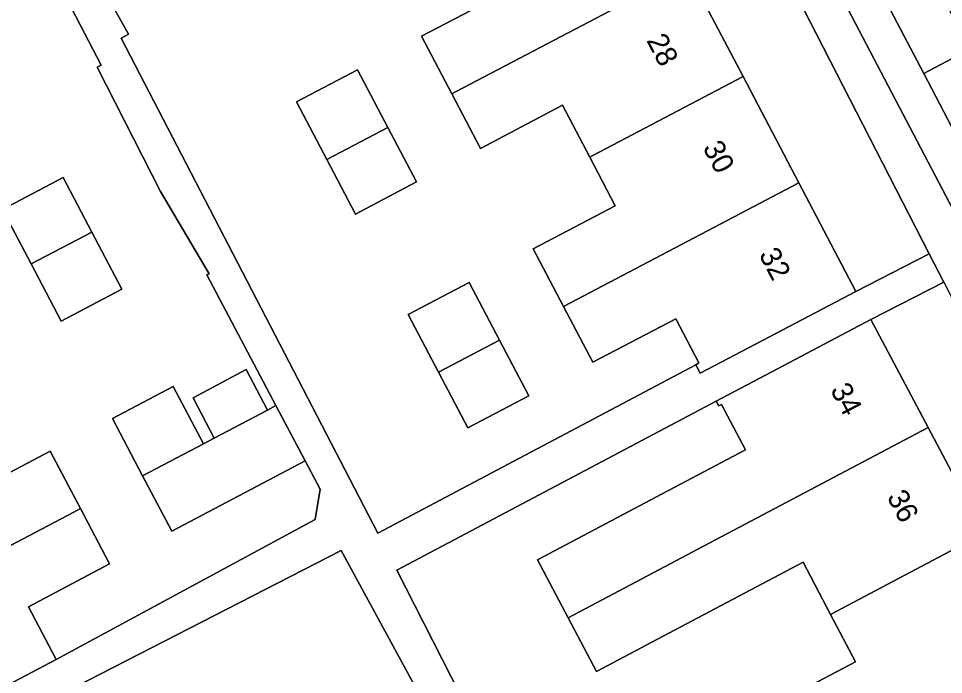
# Model space of a CAD drawing. Extents: x 158352 to 159489, y 383828 to 384603.
# Drawn here: x 159419.93 to 159463.77, y 384331.3 to 384362.4 of the extents above; entities that cross this region are included whole.
import ezdxf

# ---------------------------------------------------------------- set-up
doc = ezdxf.new("R2010")
doc.units = 0
for name, color, linetype in [('IMGEO_Berm_open', 7, 'Continuous'), ('IMGEO_Erf', 7, 'Continuous'), ('IMGEO_Fietspad_gesloten', 7, 'Continuous'), ('IMGEO_Groenvoorziening', 7, 'Continuous'), ('IMGEO_Pand', 7, 'Continuous'), ('IMGEO_Pand_nummerreeks', 7, 'Continuous'), ('IMGEO_Voetpad_open', 7, 'Continuous')]:
    doc.layers.add(name, color=color, linetype=linetype)

msp = doc.modelspace()

# ---------------------------------------------------------------- linework, layer by layer
at = {"layer": 'IMGEO_Berm_open'}
msp.add_lwpolyline([(159459.974, 384371.039), (159457.593, 384369.773), (159462.832, 384359.798), (159464.982, 384360.927)], close=True, dxfattribs=at)
at = {"layer": 'IMGEO_Erf'}
for points in [[(159447.408, 384381.853), (159443.634, 384379.92), (159446.335, 384374.774), (159448.981, 384369.733), (159451.626, 384364.693), (159454.272, 384359.652), (159456.918, 384354.611), (159459.619, 384349.465), (159463.089, 384351.242)], [(159434.542, 384355.725), (159433.114, 384358.447), (159436.004, 384359.965), (159437.433, 384357.242), (159438.793, 384354.651), (159435.902, 384353.133)], [(159420.53, 384350.764), (159419.171, 384353.345), (159422.047, 384354.859), (159423.406, 384352.278), (159424.832, 384349.57), (159421.956, 384348.056)], [(159441.292, 384349.888), (159442.723, 384347.161), (159444.112, 384344.513), (159441.221, 384342.996), (159439.832, 384345.644), (159438.401, 384348.371)], [(159433.185, 384322.531), (159435.667, 384323.819), (159438.71, 384325.398), (159440.717, 384321.53), (159442.765, 384322.592), (159442.695, 384322.728), (159442.988, 384322.88), (159435.227, 384337.186), (159414.829, 384326.725), (159422.708, 384311.918), (159425.352, 384313.29), (159423.362, 384317.125), (159425.697, 384318.336), (159428.749, 384319.919), (159430.652, 384316.252), (159432.693, 384317.311), (159435.214, 384318.619)]]:
    msp.add_lwpolyline(points, close=True, dxfattribs=at)
for points in [[(159417.593, 384339.868), (159421.433, 384341.89), (159422.865, 384339.169), (159424.247, 384336.544), (159420.403, 384334.52), (159421.722, 384332.016), (159433.996, 384338.655), (159434.224, 384340.097), (159433.521, 384341.427), (159427.199, 384338.099), (159425.817, 384340.723), (159424.385, 384343.444), (159427.26, 384344.958), (159428.693, 384342.237), (159429.212, 384342.51), (159428.203, 384344.427), (159430.726, 384345.755), (159431.735, 384343.839), (159432.135, 384344.049), (159428.862, 384350.243), (159428.968, 384350.299), (159426.655, 384354.203), (159423.658, 384360.09), (159423.854, 384360.19), (159419.075, 384369.366)], [(159421.442, 384368.288), (159425.151, 384361.658), (159424.804, 384361.464), (159436.96, 384338.009), (159452.028, 384345.985), (159452.168, 384346.084), (159451.076, 384348.167), (159447.15, 384346.107), (159445.76, 384348.755), (159444.329, 384351.482), (159448.214, 384353.521), (159447, 384355.835), (159445.714, 384358.285), (159441.827, 384356.244), (159440.467, 384358.835), (159439.038, 384361.557), (159442.949, 384363.61)], [(159463.775, 384349.902), (159460.326, 384348.135), (159463.033, 384343.013), (159465.685, 384337.997), (159467.706, 384334.173), (159469.818, 384335.146)], [(159455.761, 384329.882), (159459.602, 384331.912), (159458.416, 384334.155), (159457.111, 384336.624), (159453.23, 384334.573), (159450.211, 384332.978), (159447.325, 384331.453), (159445.98, 384333.997), (159444.529, 384336.74), (159450.434, 384339.863), (159454.382, 384341.951), (159453.244, 384344.104), (159453.119, 384344.038), (159453, 384344.263), (159437.868, 384336.256), (159448.148, 384316.064)]]:
    msp.add_lwpolyline(points, dxfattribs=at)
at = {"layer": 'IMGEO_Fietspad_gesloten'}
for points in [[(159397.365, 384464.463), (159435.949, 384406.858), (159437.986, 384403.423), (159467.312, 384347.423), (159469.212, 384343.421), (159469.232, 384343.372), (159469.504, 384342.815)], [(159469.073, 384347.837), (159467.017, 384351.772), (159462.832, 384359.798), (159457.593, 384369.773), (159454.333, 384376.031), (159451.532, 384381.342), (159449.862, 384384.638), (159447.179, 384389.739), (159439.889, 384403.589)]]:
    msp.add_lwpolyline(points, dxfattribs=at)
at = {"layer": 'IMGEO_Groenvoorziening'}
msp.add_lwpolyline([(159467.91, 384357.742), (159466.262, 384358.348), (159464.982, 384360.927), (159462.832, 384359.798), (159467.017, 384351.772), (159469.092, 384352.833), (159468.264, 384354.522)], dxfattribs=at)
at = {"layer": 'IMGEO_Pand'}
for points in [[(159451.626, 384364.693), (159448.981, 384369.733), (159441.732, 384365.928), (159442.949, 384363.61), (159439.038, 384361.557), (159440.467, 384358.835), (159440.671, 384358.942)], [(159447, 384355.835), (159447.149, 384355.913), (159454.272, 384359.652), (159451.626, 384364.693), (159440.671, 384358.942), (159440.467, 384358.835), (159441.827, 384356.244), (159445.714, 384358.285)], [(159434.542, 384355.725), (159437.433, 384357.242), (159436.004, 384359.965), (159433.114, 384358.447)], [(159447, 384355.835), (159448.214, 384353.521), (159444.329, 384351.482), (159445.76, 384348.755), (159456.918, 384354.611), (159454.272, 384359.652), (159447.149, 384355.913)], [(159434.542, 384355.725), (159435.902, 384353.133), (159438.793, 384354.651), (159437.433, 384357.242)], [(159420.53, 384350.764), (159423.406, 384352.278), (159422.047, 384354.859), (159419.171, 384353.345)], [(159456.918, 384354.611), (159445.76, 384348.755), (159447.15, 384346.107), (159451.076, 384348.167), (159452.168, 384346.084), (159452.028, 384345.985), (159452.236, 384345.589), (159455.192, 384347.141), (159459.619, 384349.465)], [(159420.53, 384350.764), (159421.956, 384348.056), (159424.832, 384349.57), (159423.406, 384352.278)], [(159442.723, 384347.161), (159441.292, 384349.888), (159438.401, 384348.371), (159439.832, 384345.644)], [(159463.033, 384343.013), (159460.326, 384348.135), (159455.906, 384345.799), (159453, 384344.263), (159453.119, 384344.038), (159453.244, 384344.104), (159454.382, 384341.951), (159450.434, 384339.863), (159444.529, 384336.74), (159445.98, 384333.997), (159451.885, 384337.118), (159452.132, 384337.249)], [(159442.723, 384347.161), (159439.832, 384345.644), (159441.221, 384342.996), (159444.112, 384344.513)], [(159429.212, 384342.51), (159431.735, 384343.839), (159430.726, 384345.755), (159428.203, 384344.427)], [(159425.817, 384340.723), (159428.693, 384342.237), (159427.26, 384344.958), (159424.385, 384343.444)], [(159433.521, 384341.427), (159432.135, 384344.049), (159431.735, 384343.839), (159429.212, 384342.51), (159428.693, 384342.237), (159425.817, 384340.723), (159427.199, 384338.099)], [(159458.416, 384334.155), (159465.685, 384337.997), (159463.033, 384343.013), (159452.132, 384337.249), (159451.885, 384337.118), (159445.98, 384333.997), (159447.325, 384331.453), (159450.211, 384332.978), (159453.23, 384334.573), (159457.111, 384336.624)], [(159411.438, 384333.151), (159422.528, 384338.991), (159422.865, 384339.169), (159421.433, 384341.89), (159417.593, 384339.868), (159416.382, 384342.167), (159416.156, 384342.048), (159408.795, 384338.172)], [(159411.438, 384333.151), (159414.138, 384328.023), (159418.563, 384330.353), (159421.722, 384332.016), (159420.403, 384334.52), (159424.247, 384336.544), (159422.865, 384339.169), (159422.528, 384338.991)], [(159458.416, 384334.155), (159459.602, 384331.912), (159455.761, 384329.882), (159456.258, 384328.943), (159457.228, 384327.108), (159468.336, 384332.982), (159467.706, 384334.173), (159465.685, 384337.997)]]:
    msp.add_lwpolyline(points, close=True, dxfattribs=at)
at = {"layer": 'IMGEO_Voetpad_open'}
for points in [[(159469.504, 384342.815), (159469.232, 384343.372), (159469.212, 384343.421), (159467.312, 384347.423), (159437.986, 384403.423), (159435.949, 384406.858), (159397.365, 384464.463)], [(159404.534, 384450.643), (159410.948, 384441.053), (159417.238, 384431.568), (159418.001, 384430.417), (159432.656, 384408.316), (159434.872, 384404.57), (159435.592, 384403.352), (159439.435, 384396.855), (159446.075, 384384.455), (159446.741, 384383.154), (159447.408, 384381.853), (159463.089, 384351.242), (159463.775, 384349.902), (159467.673, 384342.293), (159468.506, 384340.506), (159470.123, 384336.201), (159470.263, 384335.667)], [(159419.075, 384369.366), (159423.854, 384360.19), (159423.658, 384360.09), (159426.655, 384354.203), (159428.968, 384350.299), (159428.862, 384350.243), (159432.135, 384344.049), (159433.521, 384341.427), (159434.224, 384340.097), (159433.996, 384338.655), (159421.722, 384332.016), (159418.563, 384330.353)], [(159414.829, 384326.725), (159435.227, 384337.186), (159442.988, 384322.88), (159444.698, 384319.584), (159446.864, 384315.41), (159448.148, 384316.064), (159437.868, 384336.256), (159453, 384344.263), (159455.906, 384345.799), (159460.326, 384348.135), (159463.775, 384349.902), (159463.089, 384351.242), (159459.619, 384349.465), (159455.192, 384347.141), (159452.236, 384345.589), (159452.028, 384345.985), (159436.96, 384338.009), (159424.804, 384361.464), (159425.151, 384361.658), (159421.442, 384368.288)]]:
    msp.add_lwpolyline(points, dxfattribs=at)

# ---------------------------------------------------------------- texts
at = {"layer": 'IMGEO_Pand_nummerreeks'}
for s, rotation, p in [('28', 297.6938, (159449.672, 384361.36)), ('30', 297.6938, (159452.336, 384356.284)), ('32', 297.6938, (159454.997, 384351.213)), ('34', 297.8627, (159458.381, 384344.798)), ('36', 297.8627, (159461.06, 384339.73))]:
    msp.add_text(s, height=1, rotation=rotation, dxfattribs=at).set_placement(p)

doc.saveas('drawing.dxf')
